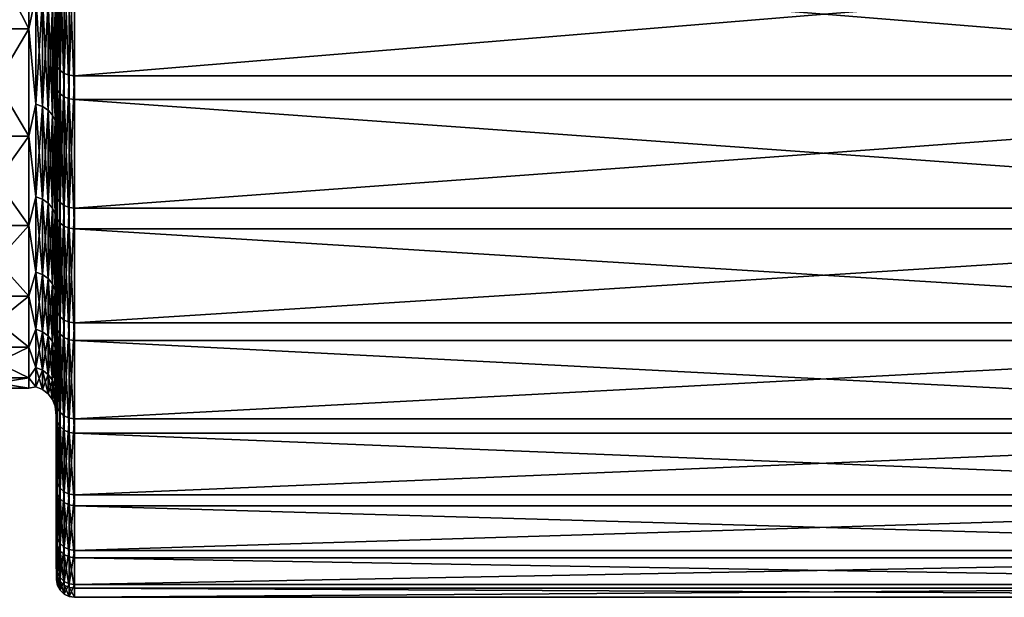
# Model space of a CAD drawing. Header units: metres. Extents: x -150 to 310, y -128 to 84.
# Tile 271 of 465: x 128.1 to 138.94, y -23 to -16.65. Entities that reach past the tile are written whole.
import ezdxf

# ---------------------------------------------------------------- set-up
doc = ezdxf.new("R2010")
doc.units = ezdxf.units.M
doc.layers.add('solid_26009703_SW0001_01', color=7, linetype='CONTINUOUS')

msp = doc.modelspace()

# ---------------------------------------------------------------- linework, layer by layer
at = {"layer": 'solid_26009703_SW0001_01'}
for points in [[(128.5, -14.050749, 15.606923), (128.5, -17.631437, 14.115584), (128.5, -16.097675, 15.842571)], [(128.5, -14.050749, 15.606923), (128.5, -15.604699, 14.052385), (128.5, -17.631437, 14.115584)], [(128.199997, -15.383091, 13.851011), (127.5, -15.383091, 13.851011), (127.5, -16.746647, 12.167162)], [(128.199997, -15.383091, 13.851011), (127.5, -16.746647, 12.167162), (128.199997, -16.746647, 12.167162)], [(128.199997, -16.746647, -12.167162), (127.5, -16.746647, -12.167162), (127.5, -15.383091, -13.851011)], [(128.199997, -16.746647, -12.167162), (127.5, -15.383091, -13.851011), (128.199997, -15.383091, -13.851011)], [(128.199997, -15.383091, 13.851011), (128.199997, -16.746647, 12.167162), (128.277344, -16.377077, 12.676802)], [(128.199997, -16.746647, -12.167162), (128.199997, -15.383091, -13.851011), (128.277344, -16.377077, -12.676802)], [(128.504959, -17.119387, 15.072256), (128.504959, -15.497423, 16.735477), (128.5, -16.097675, 15.842571)], [(128.516876, -15.537942, 16.779232), (128.504959, -15.497423, 16.735477), (128.504959, -17.119387, 15.072256)], [(128.516876, -15.537942, 16.779232), (128.504959, -17.119387, 15.072256), (128.516876, -17.164146, 15.111663)], [(128.516876, -15.537942, 16.779232), (128.516876, -17.164146, 15.111663), (128.546204, -15.574187, 16.818373)], [(128.516876, -17.164146, 15.111663), (128.546204, -17.204185, 15.146914), (128.546204, -15.574187, 16.818373)], [(128.546204, -15.574187, 16.818373), (128.546204, -17.204185, 15.146914), (128.59021, -15.60276, 16.84923)], [(128.546204, -17.204185, 15.146914), (128.59021, -17.235748, 15.174704), (128.59021, -15.60276, 16.84923)], [(128.59021, -15.60276, 16.84923), (128.59021, -17.235748, 15.174704), (128.644836, -15.621015, 16.868942)], [(128.489777, -16.544889, -12.806698), (128.5, -15.604694, -14.05239), (128.5, -16.98748, -12.345948)], [(128.489777, -16.544889, 12.806698), (128.5, -16.987482, 12.345943), (128.5, -15.604699, 14.052385)], [(128.5, -15.604694, -14.05239), (128.5, -16.464525, -15.460917), (128.5, -17.95153, -13.706025)], [(128.5, -16.98748, -12.345948), (128.5, -15.604694, -14.05239), (128.5, -17.95153, -13.706025)], [(128.5, -15.604699, 14.052385), (128.5, -16.987482, 12.345943), (128.5, -17.631437, 14.115584)], [(128.59021, -17.235748, 15.174704), (128.644836, -17.255915, 15.192457), (128.644836, -15.621015, 16.868942)], [(128.644836, -15.621015, 16.868942), (128.644836, -17.255915, 15.192457), (128.704758, -15.627259, 16.875685)], [(128.644836, -17.255915, 15.192457), (128.704758, -17.262812, 15.19853), (128.704758, -15.627259, 16.875685)], [(128.704758, -17.262812, 15.19853), (148.557724, -17.262812, 15.19853), (148.557724, -15.627259, 16.875685)], [(128.704758, -15.627259, 16.875685), (128.704758, -17.262812, 15.19853), (148.557724, -15.627259, 16.875685)], [(128.504959, -15.783328, -16.466112), (128.504959, -17.37641, -14.775207), (128.5, -16.464525, -15.460917)], [(128.516876, -17.421841, -14.813837), (128.504959, -17.37641, -14.775207), (128.504959, -15.783328, -16.466112)], [(128.516876, -17.421841, -14.813837), (128.504959, -15.783328, -16.466112), (128.516876, -15.824594, -16.509165)], [(128.516876, -15.824594, -16.509165), (128.546204, -15.861508, -16.547674), (128.546204, -17.462481, -14.848393)], [(128.516876, -17.421841, -14.813837), (128.516876, -15.824594, -16.509165), (128.546204, -17.462481, -14.848393)], [(128.546204, -15.861508, -16.547674), (128.59021, -15.890609, -16.578035), (128.59021, -17.494518, -14.875635)], [(128.546204, -17.462481, -14.848393), (128.546204, -15.861508, -16.547674), (128.59021, -17.494518, -14.875635)], [(128.59021, -15.890609, -16.578035), (128.644836, -15.9092, -16.597429), (128.644836, -17.514986, -14.893039)], [(128.59021, -17.494518, -14.875635), (128.59021, -15.890609, -16.578035), (128.644836, -17.514986, -14.893039)], [(128.644836, -15.9092, -16.597429), (128.704758, -15.91556, -16.604065), (128.704758, -17.521988, -14.898993)], [(128.644836, -17.514986, -14.893039), (128.644836, -15.9092, -16.597429), (128.704758, -17.521988, -14.898993)], [(128.704758, -15.91556, -16.604065), (148.557724, -15.91556, -16.604065), (148.557724, -17.521988, -14.898993)], [(128.704758, -17.521988, -14.898993), (128.704758, -15.91556, -16.604065), (148.557724, -17.521988, -14.898993)], [(128.504959, -17.119387, 15.072256), (128.5, -16.097675, 15.842571), (128.5, -17.631437, 14.115584)], [(128.199997, -16.746647, 12.167162), (128.277344, -17.575542, 10.954919), (128.277344, -16.377077, 12.676802)], [(128.199997, -16.746647, -12.167162), (128.277344, -16.377077, -12.676802), (128.277344, -17.575542, -10.954919)], [(128.349792, -16.400747, 12.695124), (128.277344, -16.377077, 12.676802), (128.277344, -17.575542, 10.954919)], [(128.349792, -17.600945, -10.970753), (128.277344, -17.575542, -10.954919), (128.277344, -16.377077, -12.676802)], [(128.349792, -16.400747, -12.695124), (128.349792, -17.600945, -10.970753), (128.277344, -16.377077, -12.676802)], [(128.349792, -17.600945, 10.970753), (128.349792, -16.400747, 12.695124), (128.277344, -17.575542, 10.954919)], [(128.412018, -16.438454, 12.72431), (128.349792, -16.400747, 12.695124), (128.349792, -17.600945, 10.970753)], [(128.412018, -17.641411, -10.995975), (128.349792, -17.600945, -10.970753), (128.349792, -16.400747, -12.695124)], [(128.412018, -16.438454, -12.72431), (128.412018, -17.641411, -10.995975), (128.349792, -16.400747, -12.695124)], [(128.412018, -17.641411, 10.995975), (128.412018, -16.438454, 12.72431), (128.349792, -17.600945, 10.970753)], [(128.459763, -16.487619, 12.762368), (128.412018, -16.438454, 12.72431), (128.412018, -17.641411, 10.995975)], [(128.459763, -17.694176, -11.028864), (128.412018, -17.641411, -10.995975), (128.412018, -16.438454, -12.72431)], [(128.459763, -16.487619, -12.762368), (128.459763, -17.694176, -11.028864), (128.412018, -16.438454, -12.72431)], [(128.504959, -17.37641, -14.775207), (128.5, -17.95153, -13.706025), (128.5, -16.464525, -15.460917)], [(128.459763, -17.694176, 11.028864), (128.459763, -16.487619, 12.762368), (128.412018, -17.641411, 10.995975)], [(128.489777, -16.544889, 12.806698), (128.459763, -16.487619, 12.762368), (128.459763, -17.694176, 11.028864)], [(128.489777, -17.755636, -11.067172), (128.459763, -17.694176, -11.028864), (128.459763, -16.487619, -12.762368)], [(128.489777, -16.544889, -12.806698), (128.489777, -17.755636, -11.067172), (128.459763, -16.487619, -12.762368)], [(128.489777, -17.755636, 11.067172), (128.489777, -16.544889, 12.806698), (128.459763, -17.694176, 11.028864)], [(128.489777, -16.544889, -12.806698), (128.5, -16.98748, -12.345948), (128.489777, -17.755636, -11.067172)], [(128.489777, -17.755636, 11.067172), (128.5, -16.987482, 12.345943), (128.489777, -16.544889, 12.806698)], [(128.199997, -16.746647, 12.167162), (127.5, -16.746647, 12.167162), (127.5, -17.926722, 10.350007)], [(128.199997, -16.746647, 12.167162), (127.5, -17.926722, 10.350007), (128.199997, -17.926722, 10.350007)], [(128.199997, -17.926722, -10.350007), (127.5, -17.926722, -10.350007), (127.5, -16.746647, -12.167162)], [(128.199997, -17.926722, -10.350007), (127.5, -16.746647, -12.167162), (128.199997, -16.746647, -12.167162)], [(128.199997, -16.746647, 12.167162), (128.199997, -17.926722, 10.350007), (128.277344, -17.575542, 10.954919)], [(128.199997, -17.926722, -10.350007), (128.199997, -16.746647, -12.167162), (128.277344, -17.575542, -10.954919)], [(128.489777, -17.755636, -11.067172), (128.5, -16.98748, -12.345948), (128.5, -18.186337, -10.499436)], [(128.489777, -17.755636, 11.067172), (128.5, -18.18634, 10.499431), (128.5, -16.987482, 12.345943)], [(128.5, -16.98748, -12.345948), (128.5, -17.95153, -13.706025), (128.5, -19.257542, -11.80145)], [(128.5, -18.186337, -10.499436), (128.5, -16.98748, -12.345948), (128.5, -19.257542, -11.80145)], [(128.5, -16.987482, 12.345943), (128.5, -18.975586, 12.249189), (128.5, -17.631437, 14.115584)], [(128.5, -16.987482, 12.345943), (128.5, -18.18634, 10.499431), (128.5, -18.975586, 12.249189)], [(128.504959, -18.563753, 13.252675), (128.504959, -17.119387, 15.072256), (128.5, -17.631437, 14.115584)], [(128.516876, -17.164146, 15.111663), (128.504959, -17.119387, 15.072256), (128.504959, -18.563753, 13.252675)], [(128.516876, -17.164146, 15.111663), (128.504959, -18.563753, 13.252675), (128.516876, -18.612289, 13.287324)], [(128.516876, -17.164146, 15.111663), (128.516876, -18.612289, 13.287324), (128.546204, -17.204185, 15.146914)], [(128.516876, -18.612289, 13.287324), (128.546204, -18.655706, 13.318319), (128.546204, -17.204185, 15.146914)], [(128.546204, -17.204185, 15.146914), (128.546204, -18.655706, 13.318319), (128.59021, -17.235748, 15.174704)], [(128.546204, -18.655706, 13.318319), (128.59021, -18.689932, 13.342754), (128.59021, -17.235748, 15.174704)], [(128.59021, -17.235748, 15.174704), (128.59021, -18.689932, 13.342754), (128.644836, -17.255915, 15.192457)], [(128.59021, -18.689932, 13.342754), (128.644836, -18.7118, 13.358365), (128.644836, -17.255915, 15.192457)], [(128.644836, -17.255915, 15.192457), (128.644836, -18.7118, 13.358365), (128.704758, -17.262812, 15.19853)], [(128.644836, -18.7118, 13.358365), (128.704758, -18.719278, 13.363705), (128.704758, -17.262812, 15.19853)], [(128.704758, -18.719278, 13.363705), (148.557724, -18.719278, 13.363705), (148.557724, -17.262812, 15.19853)], [(128.704758, -17.262812, 15.19853), (128.704758, -18.719278, 13.363705), (148.557724, -17.262812, 15.19853)], [(128.504959, -17.37641, -14.775207), (128.504959, -18.789227, -12.931022), (128.5, -17.95153, -13.706025)], [(128.516876, -18.83835, -12.964829), (128.504959, -18.789227, -12.931022), (128.504959, -17.37641, -14.775207)], [(128.516876, -18.83835, -12.964829), (128.504959, -17.37641, -14.775207), (128.516876, -17.421841, -14.813837)], [(128.516876, -17.421841, -14.813837), (128.546204, -17.462481, -14.848393), (128.546204, -18.882296, -12.995073)], [(128.516876, -18.83835, -12.964829), (128.516876, -17.421841, -14.813837), (128.546204, -18.882296, -12.995073)], [(128.546204, -17.462481, -14.848393), (128.59021, -17.494518, -14.875635), (128.59021, -18.916937, -13.018914)], [(128.546204, -18.882296, -12.995073), (128.546204, -17.462481, -14.848393), (128.59021, -18.916937, -13.018914)], [(128.59021, -17.494518, -14.875635), (128.644836, -17.514986, -14.893039), (128.644836, -18.93907, -13.034146)], [(128.59021, -18.916937, -13.018914), (128.59021, -17.494518, -14.875635), (128.644836, -18.93907, -13.034146)], [(128.644836, -17.514986, -14.893039), (128.704758, -17.521988, -14.898993), (128.704758, -18.94664, -13.039356)], [(128.644836, -18.93907, -13.034146), (128.644836, -17.514986, -14.893039), (128.704758, -18.94664, -13.039356)], [(128.704758, -17.521988, -14.898993), (148.557724, -17.521988, -14.898993), (148.557724, -18.94664, -13.039356)], [(128.704758, -18.94664, -13.039356), (128.704758, -17.521988, -14.898993), (148.557724, -18.94664, -13.039356)], [(128.199997, -17.926722, 10.350007), (128.277344, -18.593658, 9.120625), (128.277344, -17.575542, 10.954919)], [(128.199997, -17.926722, -10.350007), (128.277344, -17.575542, -10.954919), (128.277344, -18.593658, -9.120625)], [(128.349792, -17.600945, 10.970753), (128.277344, -17.575542, 10.954919), (128.277344, -18.593658, 9.120625)], [(128.349792, -18.620533, -9.133807), (128.277344, -18.593658, -9.120625), (128.277344, -17.575542, -10.954919)], [(128.349792, -17.600945, -10.970753), (128.349792, -18.620533, -9.133807), (128.277344, -17.575542, -10.954919)], [(128.349792, -18.620533, 9.133807), (128.349792, -17.600945, 10.970753), (128.277344, -18.593658, 9.120625)], [(128.412018, -17.641411, 10.995975), (128.349792, -17.600945, 10.970753), (128.349792, -18.620533, 9.133807)], [(128.412018, -18.663343, -9.154806), (128.349792, -18.620533, -9.133807), (128.349792, -17.600945, -10.970753)], [(128.412018, -17.641411, -10.995975), (128.412018, -18.663343, -9.154806), (128.349792, -17.600945, -10.970753)], [(128.412018, -18.663343, 9.154806), (128.412018, -17.641411, 10.995975), (128.349792, -18.620533, 9.133807)], [(128.459763, -17.694176, 11.028864), (128.412018, -17.641411, 10.995975), (128.412018, -18.663343, 9.154806)], [(128.459763, -18.719164, -9.182188), (128.412018, -18.663343, -9.154806), (128.412018, -17.641411, -10.995975)], [(128.459763, -17.694176, -11.028864), (128.459763, -18.719164, -9.182188), (128.412018, -17.641411, -10.995975)], [(128.504959, -18.563753, 13.252675), (128.5, -17.631437, 14.115584), (128.5, -18.975586, 12.249189)], [(128.459763, -18.719164, 9.182188), (128.459763, -17.694176, 11.028864), (128.412018, -18.663343, 9.154806)], [(128.489777, -17.755636, 11.067172), (128.459763, -17.694176, 11.028864), (128.459763, -18.719164, 9.182188)], [(128.489777, -18.784185, -9.214083), (128.459763, -18.719164, -9.182188), (128.459763, -17.694176, -11.028864)], [(128.489777, -17.755636, -11.067172), (128.489777, -18.784185, -9.214083), (128.459763, -17.694176, -11.028864)], [(128.489777, -18.784185, 9.214083), (128.489777, -17.755636, 11.067172), (128.459763, -18.719164, 9.182188)], [(128.489777, -17.755636, -11.067172), (128.5, -18.186337, -10.499436), (128.489777, -18.784185, -9.214083)], [(128.489777, -18.784185, 9.214083), (128.5, -18.18634, 10.499431), (128.489777, -17.755636, 11.067172)], [(128.199997, -17.926722, 10.350007), (127.5, -17.926722, 10.350007), (127.5, -18.910389, 8.419455)], [(128.199997, -17.926722, 10.350007), (127.5, -18.910389, 8.419455), (128.199997, -18.910389, 8.419455)], [(128.199997, -18.910389, -8.419455), (127.5, -18.910389, -8.419455), (127.5, -17.926722, -10.350007)], [(128.199997, -18.910389, -8.419455), (127.5, -17.926722, -10.350007), (128.199997, -17.926722, -10.350007)], [(128.199997, -17.926722, 10.350007), (128.199997, -18.910389, 8.419455), (128.277344, -18.593658, 9.120625)], [(128.199997, -18.910389, -8.419455), (128.199997, -17.926722, -10.350007), (128.277344, -18.593658, -9.120625)], [(128.504959, -18.789227, -12.931022), (128.5, -19.257542, -11.80145), (128.5, -17.95153, -13.706025)], [(128.489777, -18.784185, -9.214083), (128.5, -18.186337, -10.499436), (128.5, -19.18292, -8.544195)], [(128.489777, -18.784185, 9.214083), (128.5, -19.182922, 8.544189), (128.5, -18.18634, 10.499431)], [(128.5, -18.186337, -10.499436), (128.5, -19.257542, -11.80145), (128.5, -20.357952, -9.780668)], [(128.5, -19.18292, -8.544195), (128.5, -18.186337, -10.499436), (128.5, -20.357952, -9.780668)], [(128.5, -18.18634, 10.499431), (128.5, -20.127541, 10.24724), (128.5, -18.975586, 12.249189)], [(128.5, -18.18634, 10.499431), (128.5, -19.182922, 8.544189), (128.5, -20.127541, 10.24724)], [(128.199997, -18.910389, 8.419455), (128.277344, -19.420979, 7.192741), (128.277344, -18.593658, 9.120625)], [(128.199997, -18.910389, -8.419455), (128.277344, -18.593658, -9.120625), (128.277344, -19.420979, -7.192741)], [(128.349792, -18.620533, 9.133807), (128.277344, -18.593658, 9.120625), (128.277344, -19.420979, 7.192741)], [(128.349792, -19.449049, -7.203137), (128.277344, -19.420979, -7.192741), (128.277344, -18.593658, -9.120625)], [(128.349792, -18.620533, -9.133807), (128.349792, -19.449049, -7.203137), (128.277344, -18.593658, -9.120625)], [(128.349792, -19.449049, 7.203137), (128.349792, -18.620533, 9.133807), (128.277344, -19.420979, 7.192741)], [(128.412018, -18.663343, 9.154806), (128.349792, -18.620533, 9.133807), (128.349792, -19.449049, 7.203137)], [(128.412018, -19.493763, -7.219697), (128.349792, -19.449049, -7.203137), (128.349792, -18.620533, -9.133807)], [(128.412018, -18.663343, -9.154806), (128.412018, -19.493763, -7.219697), (128.349792, -18.620533, -9.133807)], [(128.504959, -19.815538, 11.295609), (128.504959, -18.563753, 13.252675), (128.5, -18.975586, 12.249189)], [(128.516876, -18.612289, 13.287324), (128.504959, -18.563753, 13.252675), (128.504959, -19.815538, 11.295609)], [(128.516876, -18.612289, 13.287324), (128.504959, -19.815538, 11.295609), (128.516876, -19.867346, 11.325142)], [(128.516876, -18.612289, 13.287324), (128.516876, -19.867346, 11.325142), (128.546204, -18.655706, 13.318319)], [(128.412018, -19.493763, 7.219697), (128.412018, -18.663343, 9.154806), (128.349792, -19.449049, 7.203137)], [(128.459763, -18.719164, 9.182188), (128.412018, -18.663343, 9.154806), (128.412018, -19.493763, 7.219697)], [(128.459763, -19.552069, -7.241291), (128.412018, -19.493763, -7.219697), (128.412018, -18.663343, -9.154806)], [(128.459763, -18.719164, -9.182188), (128.459763, -19.552069, -7.241291), (128.412018, -18.663343, -9.154806)], [(128.459763, -19.552069, 7.241291), (128.459763, -18.719164, 9.182188), (128.412018, -19.493763, 7.219697)], [(128.489777, -18.784185, 9.214083), (128.459763, -18.719164, 9.182188), (128.459763, -19.552069, 7.241291)], [(128.489777, -19.619982, -7.266444), (128.459763, -19.552069, -7.241291), (128.459763, -18.719164, -9.182188)], [(128.489777, -18.784185, -9.214083), (128.489777, -19.619982, -7.266444), (128.459763, -18.719164, -9.182188)], [(128.516876, -19.867346, 11.325142), (128.546204, -19.913691, 11.35156), (128.546204, -18.655706, 13.318319)], [(128.546204, -18.655706, 13.318319), (128.546204, -19.913691, 11.35156), (128.59021, -18.689932, 13.342754)], [(128.546204, -19.913691, 11.35156), (128.59021, -19.950226, 11.372386), (128.59021, -18.689932, 13.342754)], [(128.59021, -18.689932, 13.342754), (128.59021, -19.950226, 11.372386), (128.644836, -18.7118, 13.358365)], [(128.59021, -19.950226, 11.372386), (128.644836, -19.973566, 11.385692), (128.644836, -18.7118, 13.358365)], [(128.644836, -18.7118, 13.358365), (128.644836, -19.973566, 11.385692), (128.704758, -18.719278, 13.363705)], [(128.644836, -19.973566, 11.385692), (128.704758, -19.98155, 11.390243), (128.704758, -18.719278, 13.363705)], [(128.704758, -19.98155, 11.390243), (148.557724, -19.98155, 11.390243), (148.557724, -18.719278, 13.363705)], [(128.704758, -18.719278, 13.363705), (128.704758, -19.98155, 11.390243), (148.557724, -18.719278, 13.363705)], [(128.489777, -19.619982, 7.266444), (128.489777, -18.784185, 9.214083), (128.459763, -19.552069, 7.241291)], [(128.489777, -18.784185, -9.214083), (128.5, -19.18292, -8.544195), (128.489777, -19.619982, -7.266444)], [(128.489777, -19.619982, 7.266444), (128.5, -19.182922, 8.544189), (128.489777, -18.784185, 9.214083)], [(128.504959, -18.789227, -12.931022), (128.504959, -20.007122, -10.952689), (128.5, -19.257542, -11.80145)], [(128.516876, -20.059431, -10.981325), (128.504959, -20.007122, -10.952689), (128.504959, -18.789227, -12.931022)], [(128.516876, -20.059431, -10.981325), (128.504959, -18.789227, -12.931022), (128.516876, -18.83835, -12.964829)], [(128.516876, -18.83835, -12.964829), (128.546204, -18.882296, -12.995073), (128.546204, -20.106224, -11.006941)], [(128.516876, -20.059431, -10.981325), (128.516876, -18.83835, -12.964829), (128.546204, -20.106224, -11.006941)], [(128.199997, -18.910389, 8.419455), (127.5, -18.910389, 8.419455), (127.5, -19.686869, 6.396656)], [(128.199997, -18.910389, 8.419455), (127.5, -19.686869, 6.396656), (128.199997, -19.686869, 6.396656)], [(128.199997, -19.686869, -6.396656), (127.5, -19.686869, -6.396656), (127.5, -18.910389, -8.419455)], [(128.199997, -19.686869, -6.396656), (127.5, -18.910389, -8.419455), (128.199997, -18.910389, -8.419455)], [(128.199997, -18.910389, 8.419455), (128.199997, -19.686869, 6.396656), (128.277344, -19.420979, 7.192741)], [(128.199997, -19.686869, -6.396656), (128.199997, -18.910389, -8.419455), (128.277344, -19.420979, -7.192741)], [(128.546204, -18.882296, -12.995073), (128.59021, -18.916937, -13.018914), (128.59021, -20.143112, -11.027135)], [(128.546204, -20.106224, -11.006941), (128.546204, -18.882296, -12.995073), (128.59021, -20.143112, -11.027135)], [(128.59021, -18.916937, -13.018914), (128.644836, -18.93907, -13.034146), (128.644836, -20.166677, -11.040036)], [(128.59021, -20.143112, -11.027135), (128.59021, -18.916937, -13.018914), (128.644836, -20.166677, -11.040036)], [(128.644836, -18.93907, -13.034146), (128.704758, -18.94664, -13.039356), (128.704758, -20.17474, -11.04445)], [(128.644836, -20.166677, -11.040036), (128.644836, -18.93907, -13.034146), (128.704758, -20.17474, -11.04445)], [(128.704758, -18.94664, -13.039356), (148.557724, -18.94664, -13.039356), (148.557724, -20.17474, -11.04445)], [(128.704758, -20.17474, -11.04445), (128.704758, -18.94664, -13.039356), (148.557724, -20.17474, -11.04445)], [(128.504959, -19.815538, 11.295609), (128.5, -18.975586, 12.249189), (128.5, -20.127541, 10.24724)], [(128.489777, -19.619982, -7.266444), (128.5, -19.18292, -8.544195), (128.5, -19.972387, -6.487979)], [(128.489777, -19.619982, 7.266444), (128.5, -19.972389, 6.487974), (128.5, -19.182922, 8.544189)], [(128.5, -19.18292, -8.544195), (128.5, -20.357952, -9.780668), (128.5, -21.250357, -7.65213)], [(128.5, -19.972387, -6.487979), (128.5, -19.18292, -8.544195), (128.5, -21.250357, -7.65213)], [(128.5, -19.182922, 8.544189), (128.5, -21.065235, 8.146525), (128.5, -20.127541, 10.24724)], [(128.5, -19.182922, 8.544189), (128.5, -19.972389, 6.487974), (128.5, -21.065235, 8.146525)], [(128.504959, -20.007122, -10.952689), (128.5, -20.357952, -9.780668), (128.5, -19.257542, -11.80145)], [(128.199997, -19.686869, 6.396656), (128.277344, -20.049013, 5.191049), (128.277344, -19.420979, 7.192741)], [(128.199997, -19.686869, -6.396656), (128.277344, -19.420979, -7.192741), (128.277344, -20.049013, -5.191049)], [(128.349792, -19.449049, 7.203137), (128.277344, -19.420979, 7.192741), (128.277344, -20.049013, 5.191049)], [(128.349792, -20.077991, -5.198552), (128.277344, -20.049013, -5.191049), (128.277344, -19.420979, -7.192741)], [(128.349792, -19.449049, -7.203137), (128.349792, -20.077991, -5.198552), (128.277344, -19.420979, -7.192741)], [(128.349792, -20.077991, 5.198552), (128.349792, -19.449049, 7.203137), (128.277344, -20.049013, 5.191049)], [(128.412018, -19.493763, 7.219697), (128.349792, -19.449049, 7.203137), (128.349792, -20.077991, 5.198552)], [(128.412018, -20.124151, -5.210504), (128.349792, -20.077991, -5.198552), (128.349792, -19.449049, -7.203137)], [(128.412018, -19.493763, -7.219697), (128.412018, -20.124151, -5.210504), (128.349792, -19.449049, -7.203137)], [(128.412018, -20.124151, 5.210504), (128.412018, -19.493763, 7.219697), (128.349792, -20.077991, 5.198552)], [(128.459763, -19.552069, 7.241291), (128.412018, -19.493763, 7.219697), (128.412018, -20.124151, 5.210504)], [(128.459763, -20.184341, -5.226088), (128.412018, -20.124151, -5.210504), (128.412018, -19.493763, -7.219697)], [(128.459763, -19.552069, -7.241291), (128.459763, -20.184341, -5.226088), (128.412018, -19.493763, -7.219697)], [(128.459763, -20.184341, 5.226088), (128.459763, -19.552069, 7.241291), (128.412018, -20.124151, 5.210504)], [(128.489777, -19.619982, 7.266444), (128.459763, -19.552069, 7.241291), (128.459763, -20.184341, 5.226088)], [(128.489777, -20.254452, -5.244241), (128.459763, -20.184341, -5.226088), (128.459763, -19.552069, -7.241291)], [(128.489777, -19.619982, -7.266444), (128.489777, -20.254452, -5.244241), (128.459763, -19.552069, -7.241291)], [(128.199997, -19.686869, 6.396656), (127.5, -19.686869, 6.396656), (127.5, -20.247654, 4.303775)], [(128.199997, -19.686869, 6.396656), (127.5, -20.247654, 4.303775), (128.199997, -20.247654, 4.303775)], [(128.199997, -20.247654, -4.303775), (127.5, -20.247654, -4.303775), (127.5, -19.686869, -6.396656)], [(128.199997, -20.247654, -4.303775), (127.5, -19.686869, -6.396656), (128.199997, -19.686869, -6.396656)], [(128.199997, -19.686869, 6.396656), (128.199997, -20.247654, 4.303775), (128.277344, -20.049013, 5.191049)], [(128.199997, -20.247654, -4.303775), (128.199997, -19.686869, -6.396656), (128.277344, -20.049013, -5.191049)], [(128.489777, -20.254452, 5.244241), (128.489777, -19.619982, 7.266444), (128.459763, -20.184341, 5.226088)], [(128.489777, -19.619982, -7.266444), (128.5, -19.972387, -6.487979), (128.489777, -20.254452, -5.244241)], [(128.489777, -20.254452, 5.244241), (128.5, -19.972389, 6.487974), (128.489777, -19.619982, 7.266444)], [(128.504959, -20.861755, 9.221362), (128.504959, -19.815538, 11.295609), (128.5, -20.127541, 10.24724)], [(128.516876, -19.867346, 11.325142), (128.504959, -19.815538, 11.295609), (128.504959, -20.861755, 9.221362)], [(128.516876, -19.867346, 11.325142), (128.504959, -20.861755, 9.221362), (128.516876, -20.916298, 9.245472)], [(128.516876, -19.867346, 11.325142), (128.516876, -20.916298, 9.245472), (128.546204, -19.913691, 11.35156)], [(128.516876, -20.916298, 9.245472), (128.546204, -20.96509, 9.267038), (128.546204, -19.913691, 11.35156)], [(128.546204, -19.913691, 11.35156), (128.546204, -20.96509, 9.267038), (128.59021, -19.950226, 11.372386)], [(128.489777, -20.254452, -5.244241), (128.5, -19.972387, -6.487979), (128.5, -20.540226, -4.367877)], [(128.489777, -20.254452, 5.244241), (128.5, -20.540228, 4.367871), (128.5, -19.972389, 6.487974)], [(128.5, -19.972387, -6.487979), (128.5, -21.250357, -7.65213), (128.5, -21.9184, -5.448719)], [(128.5, -20.540226, -4.367877), (128.5, -19.972387, -6.487979), (128.5, -21.9184, -5.448719)], [(128.5, -19.972389, 6.487974), (128.5, -21.787277, 5.953546), (128.5, -21.065235, 8.146525)], [(128.5, -19.972389, 6.487974), (128.5, -20.540228, 4.367871), (128.5, -21.787277, 5.953546)], [(128.504959, -20.007122, -10.952689), (128.504959, -21.017464, -8.860732), (128.5, -20.357952, -9.780668)], [(128.516876, -21.072412, -8.883899), (128.504959, -21.017464, -8.860732), (128.504959, -20.007122, -10.952689)], [(128.516876, -21.072412, -8.883899), (128.504959, -20.007122, -10.952689), (128.516876, -20.059431, -10.981325)], [(128.546204, -20.96509, 9.267038), (128.59021, -21.003553, 9.28404), (128.59021, -19.950226, 11.372386)], [(128.59021, -19.950226, 11.372386), (128.59021, -21.003553, 9.28404), (128.644836, -19.973566, 11.385692)], [(128.59021, -21.003553, 9.28404), (128.644836, -21.028126, 9.294902), (128.644836, -19.973566, 11.385692)], [(128.644836, -19.973566, 11.385692), (128.644836, -21.028126, 9.294902), (128.704758, -19.98155, 11.390243)], [(128.644836, -21.028126, 9.294902), (128.704758, -21.036533, 9.298618), (128.704758, -19.98155, 11.390243)], [(128.704758, -21.036533, 9.298618), (148.557724, -21.036533, 9.298618), (148.557724, -19.98155, 11.390243)], [(128.704758, -19.98155, 11.390243), (128.704758, -21.036533, 9.298618), (148.557724, -19.98155, 11.390243)], [(128.199997, -20.247654, 4.303775), (128.277344, -20.471319, 3.136091), (128.277344, -20.049013, 5.191049)], [(128.199997, -20.247654, -4.303775), (128.277344, -20.049013, -5.191049), (128.277344, -20.471319, -3.136091)], [(128.349792, -20.077991, 5.198552), (128.277344, -20.049013, 5.191049), (128.277344, -20.471319, 3.136091)], [(128.349792, -20.500906, -3.140623), (128.277344, -20.471319, -3.136091), (128.277344, -20.049013, -5.191049)], [(128.349792, -20.077991, -5.198552), (128.349792, -20.500906, -3.140623), (128.277344, -20.049013, -5.191049)], [(128.349792, -20.500906, 3.140623), (128.349792, -20.077991, 5.198552), (128.277344, -20.471319, 3.136091)], [(128.412018, -20.124151, 5.210504), (128.349792, -20.077991, 5.198552), (128.349792, -20.500906, 3.140623)], [(128.412018, -20.548038, -3.147844), (128.349792, -20.500906, -3.140623), (128.349792, -20.077991, -5.198552)], [(128.412018, -20.124151, -5.210504), (128.412018, -20.548038, -3.147844), (128.349792, -20.077991, -5.198552)], [(128.412018, -20.548038, 3.147844), (128.412018, -20.124151, 5.210504), (128.349792, -20.500906, 3.140623)], [(128.459763, -20.184341, 5.226088), (128.412018, -20.124151, 5.210504), (128.412018, -20.548038, 3.147844)], [(128.459763, -20.609497, -3.157259), (128.412018, -20.548038, -3.147844), (128.412018, -20.124151, -5.210504)], [(128.459763, -20.184341, -5.226088), (128.459763, -20.609497, -3.157259), (128.412018, -20.124151, -5.210504)], [(128.504959, -20.861755, 9.221362), (128.5, -20.127541, 10.24724), (128.5, -21.065235, 8.146525)], [(128.516876, -20.059431, -10.981325), (128.546204, -20.106224, -11.006941), (128.546204, -21.121569, -8.904623)], [(128.516876, -21.072412, -8.883899), (128.516876, -20.059431, -10.981325), (128.546204, -21.121569, -8.904623)], [(128.546204, -20.106224, -11.006941), (128.59021, -20.143112, -11.027135), (128.59021, -21.16032, -8.920959)], [(128.546204, -21.121569, -8.904623), (128.546204, -20.106224, -11.006941), (128.59021, -21.16032, -8.920959)], [(128.59021, -20.143112, -11.027135), (128.644836, -20.166677, -11.040036), (128.644836, -21.185076, -8.931396)], [(128.59021, -21.16032, -8.920959), (128.59021, -20.143112, -11.027135), (128.644836, -21.185076, -8.931396)], [(128.199997, -20.247654, 4.303775), (127.5, -20.247654, 4.303775), (127.5, -20.586603, 2.163741)], [(128.199997, -20.247654, 4.303775), (127.5, -20.586603, 2.163741), (128.199997, -20.586603, 2.163741)], [(128.199997, -20.586603, -2.163741), (127.5, -20.586603, -2.163741), (127.5, -20.247654, -4.303775)], [(128.199997, -20.586603, -2.163741), (127.5, -20.247654, -4.303775), (128.199997, -20.247654, -4.303775)], [(128.199997, -20.247654, 4.303775), (128.199997, -20.586603, 2.163741), (128.277344, -20.471319, 3.136091)], [(128.199997, -20.586603, -2.163741), (128.199997, -20.247654, -4.303775), (128.277344, -20.471319, -3.136091)], [(128.459763, -20.609497, 3.157259), (128.459763, -20.184341, 5.226088), (128.412018, -20.548038, 3.147844)], [(128.489777, -20.254452, 5.244241), (128.459763, -20.184341, 5.226088), (128.459763, -20.609497, 3.157259)], [(128.489777, -20.681084, -3.168226), (128.459763, -20.609497, -3.157259), (128.459763, -20.184341, -5.226088)], [(128.489777, -20.254452, -5.244241), (128.489777, -20.681084, -3.168226), (128.459763, -20.184341, -5.226088)], [(128.489777, -20.681084, 3.168226), (128.489777, -20.254452, 5.244241), (128.459763, -20.609497, 3.157259)], [(128.489777, -20.254452, -5.244241), (128.5, -20.540226, -4.367877), (128.489777, -20.681084, -3.168226)], [(128.489777, -20.681084, 3.168226), (128.5, -20.540228, 4.367871), (128.489777, -20.254452, 5.244241)], [(128.644836, -20.166677, -11.040036), (128.704758, -20.17474, -11.04445), (128.704758, -21.193546, -8.934967)], [(128.644836, -21.185076, -8.931396), (128.644836, -20.166677, -11.040036), (128.704758, -21.193546, -8.934967)], [(128.704758, -20.17474, -11.04445), (148.557724, -20.17474, -11.04445), (148.557724, -21.193546, -8.934967)], [(128.704758, -21.193546, -8.934967), (128.704758, -20.17474, -11.04445), (148.557724, -21.193546, -8.934967)], [(128.504959, -21.017464, -8.860732), (128.5, -21.250357, -7.65213), (128.5, -20.357952, -9.780668)], [(128.199997, -20.586603, 2.163741), (128.277344, -20.683559, 1.048951), (128.277344, -20.471319, 3.136091)], [(128.199997, -20.586603, -2.163741), (128.277344, -20.471319, -3.136091), (128.277344, -20.683559, -1.048951)], [(128.349792, -20.500906, 3.140623), (128.277344, -20.471319, 3.136091), (128.277344, -20.683559, 1.048951)], [(128.349792, -20.713455, -1.050467), (128.277344, -20.683559, -1.048951), (128.277344, -20.471319, -3.136091)], [(128.349792, -20.500906, -3.140623), (128.349792, -20.713455, -1.050467), (128.277344, -20.471319, -3.136091)], [(128.199997, -20.586603, 2.163741), (127.5, -20.586603, 2.163741), (127.5, -20.700001, 0)], [(128.199997, -20.700001, 0), (127.5, -20.700001, 0), (127.5, -20.586603, -2.163741)], [(128.199997, -20.586603, 2.163741), (127.5, -20.700001, 0), (128.199997, -20.700001, 0)], [(128.199997, -20.700001, 0), (127.5, -20.586603, -2.163741), (128.199997, -20.586603, -2.163741)], [(128.199997, -20.586603, 2.163741), (128.199997, -20.700001, 0), (128.277344, -20.683559, 1.048951)], [(128.199997, -20.700001, 0), (128.199997, -20.586603, -2.163741), (128.277344, -20.683559, -1.048951)], [(128.349792, -20.713455, 1.050467), (128.349792, -20.500906, 3.140623), (128.277344, -20.683559, 1.048951)], [(128.412018, -20.548038, 3.147844), (128.349792, -20.500906, 3.140623), (128.349792, -20.713455, 1.050467)], [(128.412018, -20.761076, -1.052883), (128.349792, -20.713455, -1.050467), (128.349792, -20.500906, -3.140623)], [(128.412018, -20.548038, -3.147844), (128.412018, -20.761076, -1.052883), (128.349792, -20.500906, -3.140623)], [(128.412018, -20.761076, 1.052883), (128.412018, -20.548038, 3.147844), (128.349792, -20.713455, 1.050467)], [(128.459763, -20.609497, 3.157259), (128.412018, -20.548038, 3.147844), (128.412018, -20.761076, 1.052883)], [(128.459763, -20.823172, -1.056032), (128.412018, -20.761076, -1.052883), (128.412018, -20.548038, -3.147844)], [(128.459763, -20.609497, -3.157259), (128.459763, -20.823172, -1.056032), (128.412018, -20.548038, -3.147844)], [(128.489777, -20.681084, -3.168226), (128.5, -20.540226, -4.367877), (128.5, -20.885023, -2.194161)], [(128.489777, -20.681084, 3.168226), (128.5, -20.885023, 2.194155), (128.5, -20.540228, 4.367871)], [(128.5, -20.540226, -4.367877), (128.5, -21.9184, -5.448719), (128.5, -22.360413, -3.185537)], [(128.5, -20.885023, -2.194161), (128.5, -20.540226, -4.367877), (128.5, -22.360413, -3.185537)], [(128.5, -20.540228, 4.367871), (128.5, -22.279533, 3.705177), (128.5, -21.787277, 5.953546)], [(128.5, -20.540228, 4.367871), (128.5, -20.885023, 2.194155), (128.5, -22.279533, 3.705177)], [(128.199997, -20.700001, 0), (128.277344, -20.683559, -1.048951), (128.277344, -20.683559, 1.048951)], [(128.349792, -20.713455, 1.050467), (128.277344, -20.683559, 1.048951), (128.277344, -20.683559, -1.048951)], [(128.349792, -20.713455, -1.050467), (128.349792, -20.713455, 1.050467), (128.277344, -20.683559, -1.048951)], [(128.459763, -20.823172, 1.056032), (128.459763, -20.609497, 3.157259), (128.412018, -20.761076, 1.052883)], [(128.489777, -20.681084, 3.168226), (128.459763, -20.609497, 3.157259), (128.459763, -20.823172, 1.056032)], [(128.489777, -20.8955, -1.0597), (128.459763, -20.823172, -1.056032), (128.459763, -20.609497, -3.157259)], [(128.489777, -20.681084, -3.168226), (128.489777, -20.8955, -1.0597), (128.459763, -20.609497, -3.157259)], [(128.489777, -20.8955, 1.0597), (128.489777, -20.681084, 3.168226), (128.459763, -20.823172, 1.056032)], [(128.489777, -20.681084, -3.168226), (128.5, -20.885023, -2.194161), (128.489777, -20.8955, -1.0597)], [(128.489777, -20.8955, 1.0597), (128.5, -20.885023, 2.194155), (128.489777, -20.681084, 3.168226)], [(128.412018, -20.761076, 1.052883), (128.349792, -20.713455, 1.050467), (128.349792, -20.713455, -1.050467)], [(128.412018, -20.761076, -1.052883), (128.412018, -20.761076, 1.052883), (128.349792, -20.713455, -1.050467)], [(128.459763, -20.823172, 1.056032), (128.412018, -20.761076, 1.052883), (128.412018, -20.761076, -1.052883)], [(128.459763, -20.823172, -1.056032), (128.459763, -20.823172, 1.056032), (128.412018, -20.761076, -1.052883)], [(128.489777, -20.8955, 1.0597), (128.459763, -20.823172, 1.056032), (128.459763, -20.823172, -1.056032)], [(128.489777, -20.8955, -1.0597), (128.489777, -20.8955, 1.0597), (128.459763, -20.823172, -1.056032)], [(128.489777, -20.8955, -1.0597), (128.5, -20.885023, -2.194161), (128.5, -20.999428, -0.000003)], [(128.489777, -20.8955, 1.0597), (128.5, -20.999428, -0.000003), (128.5, -20.885023, 2.194155)], [(128.489777, -20.8955, -1.0597), (128.5, -20.999428, -0.000003), (128.489777, -20.8955, 1.0597)], [(128.504959, -21.691549, 7.051452), (128.504959, -20.861755, 9.221362), (128.5, -21.065235, 8.146525)], [(128.5, -20.885023, 2.194155), (128.5, -22.541914, 1.413054), (128.5, -22.279533, 3.705177)], [(128.5, -20.885023, 2.194155), (128.5, -20.999428, -0.000003), (128.5, -22.541914, 1.413054)], [(128.5, -20.885023, -2.194161), (128.5, -22.360413, -3.185537), (128.5, -22.567934, -0.890261)], [(128.5, -20.999428, -0.000003), (128.5, -20.885023, -2.194161), (128.5, -22.567934, -0.890261)], [(128.516876, -20.916298, 9.245472), (128.504959, -20.861755, 9.221362), (128.504959, -21.691549, 7.051452)], [(128.5, -20.999428, -0.000003), (128.5, -22.567934, -0.890261), (128.5, -22.541914, 1.413054)], [(128.504959, -21.017464, -8.860732), (128.504959, -21.809767, -6.676854), (128.5, -21.250357, -7.65213)], [(128.516876, -20.916298, 9.245472), (128.504959, -21.691549, 7.051452), (128.516876, -21.748262, 7.069888)], [(128.516876, -21.866789, -6.694311), (128.504959, -21.809767, -6.676854), (128.504959, -21.017464, -8.860732)], [(128.516876, -21.866789, -6.694311), (128.504959, -21.017464, -8.860732), (128.516876, -21.072412, -8.883899)], [(128.516876, -20.916298, 9.245472), (128.516876, -21.748262, 7.069888), (128.546204, -20.96509, 9.267038)], [(128.516876, -21.748262, 7.069888), (128.546204, -21.798996, 7.08638), (128.546204, -20.96509, 9.267038)], [(128.546204, -20.96509, 9.267038), (128.546204, -21.798996, 7.08638), (128.59021, -21.003553, 9.28404)], [(128.546204, -21.798996, 7.08638), (128.59021, -21.838989, 7.099381), (128.59021, -21.003553, 9.28404)], [(128.59021, -21.003553, 9.28404), (128.59021, -21.838989, 7.099381), (128.644836, -21.028126, 9.294902)], [(128.504959, -21.691549, 7.051452), (128.5, -21.065235, 8.146525), (128.5, -21.787277, 5.953546)], [(128.516876, -21.072412, -8.883899), (128.546204, -21.121569, -8.904623), (128.546204, -21.917797, -6.709927)], [(128.516876, -21.866789, -6.694311), (128.516876, -21.072412, -8.883899), (128.546204, -21.917797, -6.709927)], [(128.546204, -21.121569, -8.904623), (128.59021, -21.16032, -8.920959), (128.59021, -21.95801, -6.722237)], [(128.546204, -21.917797, -6.709927), (128.546204, -21.121569, -8.904623), (128.59021, -21.95801, -6.722237)], [(128.59021, -21.838989, 7.099381), (128.644836, -21.86454, 7.107687), (128.644836, -21.028126, 9.294902)], [(128.644836, -21.028126, 9.294902), (128.644836, -21.86454, 7.107687), (128.704758, -21.036533, 9.298618)], [(128.644836, -21.86454, 7.107687), (128.704758, -21.87328, 7.110528), (128.704758, -21.036533, 9.298618)], [(128.704758, -21.87328, 7.110528), (148.557724, -21.87328, 7.110528), (148.557724, -21.036533, 9.298618)], [(128.704758, -21.036533, 9.298618), (128.704758, -21.87328, 7.110528), (148.557724, -21.036533, 9.298618)], [(128.59021, -21.16032, -8.920959), (128.644836, -21.185076, -8.931396), (128.644836, -21.9837, -6.730102)], [(128.59021, -21.95801, -6.722237), (128.59021, -21.16032, -8.920959), (128.644836, -21.9837, -6.730102)], [(128.644836, -21.185076, -8.931396), (128.704758, -21.193546, -8.934967), (128.704758, -21.992487, -6.732792)], [(128.644836, -21.9837, -6.730102), (128.644836, -21.185076, -8.931396), (128.704758, -21.992487, -6.732792)], [(128.704758, -21.193546, -8.934967), (148.557724, -21.193546, -8.934967), (148.557724, -21.992487, -6.732792)], [(128.704758, -21.992487, -6.732792), (128.704758, -21.193546, -8.934967), (148.557724, -21.992487, -6.732792)], [(128.504959, -21.809767, -6.676854), (128.5, -21.9184, -5.448719), (128.5, -21.250357, -7.65213)], [(128.504959, -22.296316, 4.80839), (128.504959, -21.691549, 7.051452), (128.5, -21.787277, 5.953546)], [(128.516876, -21.748262, 7.069888), (128.504959, -21.691549, 7.051452), (128.504959, -22.296316, 4.80839)], [(128.516876, -21.748262, 7.069888), (128.504959, -22.296316, 4.80839), (128.516876, -22.35461, 4.820961)], [(128.516876, -21.748262, 7.069888), (128.516876, -22.35461, 4.820961), (128.546204, -21.798996, 7.08638)], [(128.504959, -22.296316, 4.80839), (128.5, -21.787277, 5.953546), (128.5, -22.279533, 3.705177)], [(128.504959, -21.809767, -6.676854), (128.504959, -22.375816, -4.42371), (128.5, -21.9184, -5.448719)], [(128.516876, -22.434317, -4.435276), (128.504959, -22.375816, -4.42371), (128.504959, -21.809767, -6.676854)], [(128.516876, -22.434317, -4.435276), (128.504959, -21.809767, -6.676854), (128.516876, -21.866789, -6.694311)], [(128.516876, -22.35461, 4.820961), (128.546204, -22.406757, 4.832207), (128.546204, -21.798996, 7.08638)], [(128.516876, -21.866789, -6.694311), (128.546204, -21.917797, -6.709927), (128.546204, -22.48665, -4.445622)], [(128.516876, -22.434317, -4.435276), (128.516876, -21.866789, -6.694311), (128.546204, -22.48665, -4.445622)], [(128.546204, -21.798996, 7.08638), (128.546204, -22.406757, 4.832207), (128.59021, -21.838989, 7.099381)], [(128.546204, -22.406757, 4.832207), (128.59021, -22.447866, 4.841073), (128.59021, -21.838989, 7.099381)], [(128.59021, -21.838989, 7.099381), (128.59021, -22.447866, 4.841073), (128.644836, -21.86454, 7.107687)], [(128.59021, -22.447866, 4.841073), (128.644836, -22.474129, 4.846736), (128.644836, -21.86454, 7.107687)], [(128.644836, -21.86454, 7.107687), (128.644836, -22.474129, 4.846736), (128.704758, -21.87328, 7.110528)], [(128.644836, -22.474129, 4.846736), (128.704758, -22.483112, 4.848674), (128.704758, -21.87328, 7.110528)], [(128.704758, -22.483112, 4.848674), (148.557724, -22.483112, 4.848674), (148.557724, -21.87328, 7.110528)], [(128.704758, -21.87328, 7.110528), (128.704758, -22.483112, 4.848674), (148.557724, -21.87328, 7.110528)], [(128.504959, -22.375816, -4.42371), (128.5, -22.360413, -3.185537), (128.5, -21.9184, -5.448719)], [(128.546204, -21.917797, -6.709927), (128.59021, -21.95801, -6.722237), (128.59021, -22.527906, -4.453778)], [(128.546204, -22.48665, -4.445622), (128.546204, -21.917797, -6.709927), (128.59021, -22.527906, -4.453778)], [(128.59021, -21.95801, -6.722237), (128.644836, -21.9837, -6.730102), (128.644836, -22.554262, -4.458989)], [(128.59021, -22.527906, -4.453778), (128.59021, -21.95801, -6.722237), (128.644836, -22.554262, -4.458989)], [(128.644836, -21.9837, -6.730102), (128.704758, -21.992487, -6.732792), (128.704758, -22.563278, -4.460771)], [(128.644836, -22.554262, -4.458989), (128.644836, -21.9837, -6.730102), (128.704758, -22.563278, -4.460771)], [(128.704758, -21.992487, -6.732792), (148.557724, -21.992487, -6.732792), (148.557724, -22.563278, -4.460771)], [(128.704758, -22.563278, -4.460771), (128.704758, -21.992487, -6.732792), (148.557724, -22.563278, -4.460771)], [(128.504959, -22.669779, 2.515445), (128.5, -22.279533, 3.705177), (128.5, -22.541914, 1.413054)], [(128.504959, -22.669779, 2.515445), (128.504959, -22.296316, 4.80839), (128.5, -22.279533, 3.705177)], [(128.516876, -22.35461, 4.820961), (128.504959, -22.296316, 4.80839), (128.504959, -22.669779, 2.515445)], [(128.504959, -22.709736, -2.124673), (128.5, -22.567934, -0.890261), (128.5, -22.360413, -3.185537)], [(128.504959, -22.375816, -4.42371), (128.504959, -22.709736, -2.124673), (128.5, -22.360413, -3.185537)], [(128.516876, -22.35461, 4.820961), (128.504959, -22.669779, 2.515445), (128.516876, -22.72905, 2.522021)], [(128.516876, -22.76911, -2.130228), (128.504959, -22.709736, -2.124673), (128.504959, -22.375816, -4.42371)], [(128.516876, -22.76911, -2.130228), (128.504959, -22.375816, -4.42371), (128.516876, -22.434317, -4.435276)], [(128.516876, -22.35461, 4.820961), (128.516876, -22.72905, 2.522021), (128.546204, -22.406757, 4.832207)], [(128.516876, -22.72905, 2.522021), (128.546204, -22.78207, 2.527905), (128.546204, -22.406757, 4.832207)], [(128.546204, -22.406757, 4.832207), (128.546204, -22.78207, 2.527905), (128.59021, -22.447866, 4.841073)], [(128.516876, -22.434317, -4.435276), (128.546204, -22.48665, -4.445622), (128.546204, -22.822224, -2.135198)], [(128.516876, -22.76911, -2.130228), (128.516876, -22.434317, -4.435276), (128.546204, -22.822224, -2.135198)], [(128.546204, -22.78207, 2.527905), (128.59021, -22.823868, 2.532542), (128.59021, -22.447866, 4.841073)], [(128.546204, -22.48665, -4.445622), (128.59021, -22.527906, -4.453778), (128.59021, -22.864096, -2.139115)], [(128.546204, -22.822224, -2.135198), (128.546204, -22.48665, -4.445622), (128.59021, -22.864096, -2.139115)], [(128.59021, -22.447866, 4.841073), (128.59021, -22.823868, 2.532542), (128.644836, -22.474129, 4.846736)], [(128.59021, -22.823868, 2.532542), (128.644836, -22.850569, 2.535505), (128.644836, -22.474129, 4.846736)], [(128.59021, -22.527906, -4.453778), (128.644836, -22.554262, -4.458989), (128.644836, -22.890844, -2.141618)], [(128.59021, -22.864096, -2.139115), (128.59021, -22.527906, -4.453778), (128.644836, -22.890844, -2.141618)], [(128.644836, -22.474129, 4.846736), (128.644836, -22.850569, 2.535505), (128.704758, -22.483112, 4.848674)], [(128.644836, -22.850569, 2.535505), (128.704758, -22.859705, 2.536519), (128.704758, -22.483112, 4.848674)], [(128.704758, -22.859705, 2.536519), (148.557724, -22.859705, 2.536519), (148.557724, -22.483112, 4.848674)], [(128.704758, -22.483112, 4.848674), (128.704758, -22.859705, 2.536519), (148.557724, -22.483112, 4.848674)], [(128.504959, -22.808064, 0.196404), (128.5, -22.541914, 1.413054), (128.5, -22.567934, -0.890261)], [(128.504959, -22.808064, 0.196404), (128.504959, -22.669779, 2.515445), (128.5, -22.541914, 1.413054)], [(128.504959, -22.709736, -2.124673), (128.504959, -22.808064, 0.196404), (128.5, -22.567934, -0.890261)], [(128.644836, -22.554262, -4.458989), (128.704758, -22.563278, -4.460771), (128.704758, -22.899996, -2.142474)], [(128.644836, -22.890844, -2.141618), (128.644836, -22.554262, -4.458989), (128.704758, -22.899996, -2.142474)], [(128.704758, -22.563278, -4.460771), (148.557724, -22.563278, -4.460771), (148.557724, -22.899996, -2.142474)], [(128.704758, -22.899996, -2.142474), (128.704758, -22.563278, -4.460771), (148.557724, -22.899996, -2.142474)], [(128.516876, -22.72905, 2.522021), (128.504959, -22.669779, 2.515445), (128.504959, -22.808064, 0.196404)], [(128.516876, -22.867695, 0.196918), (128.504959, -22.808064, 0.196404), (128.504959, -22.709736, -2.124673)], [(128.516876, -22.867695, 0.196918), (128.504959, -22.709736, -2.124673), (128.516876, -22.76911, -2.130228)], [(128.516876, -22.72905, 2.522021), (128.504959, -22.808064, 0.196404), (128.516876, -22.867695, 0.196918)], [(128.516876, -22.72905, 2.522021), (128.516876, -22.867695, 0.196918), (128.546204, -22.78207, 2.527905)], [(128.516876, -22.76911, -2.130228), (128.546204, -22.822224, -2.135198), (128.546204, -22.92104, 0.197377)], [(128.516876, -22.867695, 0.196918), (128.516876, -22.76911, -2.130228), (128.546204, -22.92104, 0.197377)], [(128.516876, -22.867695, 0.196918), (128.546204, -22.92104, 0.197377), (128.546204, -22.78207, 2.527905)], [(128.546204, -22.78207, 2.527905), (128.546204, -22.92104, 0.197377), (128.59021, -22.823868, 2.532542)], [(128.546204, -22.822224, -2.135198), (128.59021, -22.864096, -2.139115), (128.59021, -22.963091, 0.197739)], [(128.546204, -22.92104, 0.197377), (128.546204, -22.822224, -2.135198), (128.59021, -22.963091, 0.197739)], [(128.546204, -22.92104, 0.197377), (128.59021, -22.963091, 0.197739), (128.59021, -22.823868, 2.532542)], [(128.59021, -22.823868, 2.532542), (128.59021, -22.963091, 0.197739), (128.644836, -22.850569, 2.535505)], [(128.59021, -22.963091, 0.197739), (128.644836, -22.989958, 0.197971), (128.644836, -22.850569, 2.535505)], [(128.59021, -22.864096, -2.139115), (128.644836, -22.890844, -2.141618), (128.644836, -22.989958, 0.197971)], [(128.59021, -22.963091, 0.197739), (128.59021, -22.864096, -2.139115), (128.644836, -22.989958, 0.197971)], [(128.644836, -22.850569, 2.535505), (128.644836, -22.989958, 0.197971), (128.704758, -22.859705, 2.536519)], [(128.644836, -22.989958, 0.197971), (128.704758, -22.999147, 0.19805), (128.704758, -22.859705, 2.536519)], [(128.704758, -22.999147, 0.19805), (148.557724, -22.999147, 0.19805), (148.557724, -22.859705, 2.536519)], [(128.704758, -22.859705, 2.536519), (128.704758, -22.999147, 0.19805), (148.557724, -22.859705, 2.536519)], [(128.644836, -22.890844, -2.141618), (128.704758, -22.899996, -2.142474), (128.704758, -22.999147, 0.19805)], [(128.644836, -22.989958, 0.197971), (128.644836, -22.890844, -2.141618), (128.704758, -22.999147, 0.19805)], [(128.704758, -22.899996, -2.142474), (148.557724, -22.899996, -2.142474), (148.557724, -22.999147, 0.19805)], [(128.704758, -22.999147, 0.19805), (128.704758, -22.899996, -2.142474), (148.557724, -22.999147, 0.19805)]]:
    msp.add_3dface(points, dxfattribs=at)

doc.saveas('drawing.dxf')
